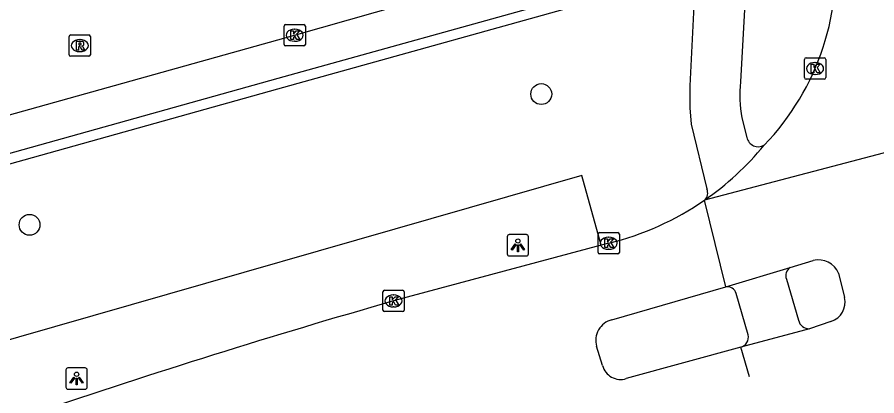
# Model space of a CAD drawing. Extents: x 159628 to 160723, y 388176 to 389416.
# Drawn here: x 159987.78 to 160028.09, y 388267.3 to 388285.03 of the extents above; entities that cross this region are included whole.
import ezdxf

# ---------------------------------------------------------------- set-up
doc = ezdxf.new("R2010")
doc.units = 0
for name, color, linetype in [('IMGEO_Boom', 7, 'Continuous'), ('IMGEO_Fietspad_gesloten', 7, 'Continuous'), ('IMGEO_Fietspad_open', 7, 'Continuous'), ('IMGEO_Groenvoorziening', 7, 'Continuous'), ('IMGEO_Kolk', 7, 'Continuous'), ('IMGEO_Lichtpunt', 7, 'Continuous'), ('IMGEO_Rijbaan_lokaal_gesloten', 7, 'Continuous'), ('IMGEO_Rijbaan_lokaal_open', 7, 'Continuous'), ('IMGEO_Rijbaan_regionaal_gesloten', 7, 'Continuous'), ('IMGEO_Rioolput', 7, 'Continuous'), ('IMGEO_Voetpad_open', 7, 'Continuous')]:
    doc.layers.add(name, color=color, linetype=linetype)

msp = doc.modelspace()

# ---------------------------------------------------------------- linework, layer by layer
at = {"layer": 'IMGEO_Boom'}
for centre in [(160012.352, 388281.431), (159988.358, 388275.309)]:
    msp.add_circle(centre, 0.489, dxfattribs=at)
at = {"layer": 'IMGEO_Fietspad_gesloten'}
for points in [[(160023.845, 388272.76), (160024.414, 388270.844)], [(160022.056, 388270.156), (160021.497, 388272.088)]]:
    msp.add_lwpolyline(points, dxfattribs=at)
for centre, radius, start, end in [((160024.279, 388272.919), 0.462, 123.4799, 200.0931), ((160021.077, 388271.969), 0.436, 15.78, 99.1412), ((160024.906, 388270.944), 0.502, 191.4822, 273.455), ((160021.561, 388270.053), 0.505, 286.8801, 11.7114)]:
    msp.add_arc(centre, radius, start, end, dxfattribs=at)
at = {"layer": 'IMGEO_Fietspad_open'}
for points in [[(160022.149, 388290.208), (160021.692, 388282.003)], [(160019.579, 388287.147), (160019.315, 388281.813), (160019.313, 388280.785), (160019.381, 388280.018), (160020.117, 388276.986)], [(160021.758, 388280.316), (160021.992, 388279.398)]]:
    msp.add_lwpolyline(points, dxfattribs=at)
for centre, radius, start, end in [((160027.936, 388281.403), 6.273, 174.5072, 189.9737), ((160022.532, 388279.52), 0.554, 192.7056, 299.7483), ((160019.718, 388276.799), 0.44, 309.9681, 25.0669)]:
    msp.add_arc(centre, radius, start, end, dxfattribs=at)
at = {"layer": 'IMGEO_Groenvoorziening'}
msp.add_lwpolyline([(160015.167, 388274.35), (160014.256, 388277.622), (159986.028, 388269.523)], dxfattribs=at)
at = {"layer": 'IMGEO_Kolk'}
for p, q in [((160000.366, 388284.686), (160001.218, 388284.686)), ((160000.291, 388283.76), (160000.291, 388284.612)), ((160000.779, 388284.466), (160000.804, 388284.466)), ((160001.292, 388284.612), (160001.292, 388283.76)), ((160000.802, 388283.906), (160000.777, 388283.906)), ((160001.218, 388283.686), (160000.366, 388283.686)), ((160024.693, 388282.202), (160024.693, 388283.054)), ((160024.768, 388283.128), (160025.62, 388283.128)), ((160025.694, 388283.054), (160025.694, 388282.202)), ((160025.181, 388282.908), (160025.206, 388282.908)), ((160025.204, 388282.348), (160025.179, 388282.348)), ((160025.62, 388282.128), (160024.768, 388282.128)), ((160015.015, 388274.017), (160015.015, 388274.869)), ((160015.09, 388274.943), (160015.942, 388274.943)), ((160015.503, 388274.723), (160015.528, 388274.723)), ((160016.016, 388274.869), (160016.016, 388274.017)), ((160015.526, 388274.163), (160015.501, 388274.163)), ((160015.942, 388273.943), (160015.09, 388273.943)), ((160004.925, 388271.316), (160004.925, 388272.168)), ((160005, 388272.242), (160005.852, 388272.242)), ((160005.926, 388272.168), (160005.926, 388271.316)), ((160005.413, 388272.022), (160005.438, 388272.022)), ((160005.436, 388271.462), (160005.411, 388271.462)), ((160005.852, 388271.242), (160005, 388271.242))]:
    msp.add_line(p, q, dxfattribs=at)
for points in [[(160000.366, 388284.686), (160001.218, 388284.686)], [(160000.291, 388283.76), (160000.291, 388284.612)], [(160000.612, 388284.386), (160000.735, 388284.386), (160000.735, 388284.235), (160000.865, 388284.386), (160001.029, 388284.386), (160000.883, 388284.235), (160001.036, 388283.986), (160000.884, 388283.986), (160000.799, 388284.15), (160000.735, 388284.083), (160000.735, 388283.986), (160000.612, 388283.986), (160000.612, 388284.386)], [(160001.292, 388284.612), (160001.292, 388283.76)], [(160001.218, 388283.686), (160000.366, 388283.686)], [(160024.693, 388282.202), (160024.693, 388283.054)], [(160024.768, 388283.128), (160025.62, 388283.128)], [(160025.694, 388283.054), (160025.694, 388282.202)], [(160025.014, 388282.828), (160025.137, 388282.828), (160025.137, 388282.677), (160025.267, 388282.828), (160025.431, 388282.828), (160025.285, 388282.677), (160025.438, 388282.428), (160025.286, 388282.428), (160025.201, 388282.592), (160025.137, 388282.525), (160025.137, 388282.428), (160025.014, 388282.428), (160025.014, 388282.828)], [(160025.62, 388282.128), (160024.768, 388282.128)], [(160015.015, 388274.017), (160015.015, 388274.869)], [(160015.09, 388274.943), (160015.942, 388274.943)], [(160015.336, 388274.643), (160015.459, 388274.643), (160015.459, 388274.492), (160015.589, 388274.643), (160015.753, 388274.643), (160015.607, 388274.492), (160015.76, 388274.243), (160015.608, 388274.243), (160015.523, 388274.407), (160015.459, 388274.34), (160015.459, 388274.243), (160015.336, 388274.243), (160015.336, 388274.643)], [(160016.016, 388274.869), (160016.016, 388274.017)], [(160015.942, 388273.943), (160015.09, 388273.943)], [(160004.925, 388271.316), (160004.925, 388272.168)], [(160005, 388272.242), (160005.852, 388272.242)], [(160005.926, 388272.168), (160005.926, 388271.316)], [(160005.246, 388271.942), (160005.369, 388271.942), (160005.369, 388271.791), (160005.499, 388271.942), (160005.663, 388271.942), (160005.517, 388271.791), (160005.67, 388271.542), (160005.518, 388271.542), (160005.433, 388271.706), (160005.369, 388271.639), (160005.369, 388271.542), (160005.246, 388271.542), (160005.246, 388271.942)], [(160005.852, 388271.242), (160005, 388271.242)]]:
    msp.add_lwpolyline(points, dxfattribs=at)
for centre, start, end in [((160000.368, 388284.61), 91.552, 178.448), ((160000.368, 388284.61), 91.552, 178.448), ((160001.216, 388284.61), 1.552, 88.448), ((160001.216, 388284.61), 1.552, 88.448), ((160000.368, 388283.762), 181.552, 268.448), ((160000.368, 388283.762), 181.552, 268.448), ((160001.216, 388283.762), 271.552, 358.448), ((160001.216, 388283.762), 271.552, 358.448), ((160024.77, 388283.052), 91.552, 178.448), ((160024.77, 388283.052), 91.552, 178.448), ((160025.618, 388283.052), 1.552, 88.448), ((160025.618, 388283.052), 1.552, 88.448), ((160024.77, 388282.204), 181.552, 268.448), ((160024.77, 388282.204), 181.552, 268.448), ((160025.618, 388282.204), 271.552, 358.448), ((160025.618, 388282.204), 271.552, 358.448), ((160015.092, 388274.867), 91.552, 178.448), ((160015.092, 388274.867), 91.552, 178.448), ((160015.94, 388274.867), 1.552, 88.448), ((160015.94, 388274.867), 1.552, 88.448), ((160015.092, 388274.019), 181.552, 268.448), ((160015.092, 388274.019), 181.552, 268.448), ((160015.94, 388274.019), 271.552, 358.448), ((160015.94, 388274.019), 271.552, 358.448), ((160005.002, 388272.166), 91.552, 178.448), ((160005.002, 388272.166), 91.552, 178.448), ((160005.85, 388272.166), 1.552, 88.448), ((160005.85, 388272.166), 1.552, 88.448), ((160005.002, 388271.318), 181.552, 268.448), ((160005.002, 388271.318), 181.552, 268.448), ((160005.85, 388271.318), 271.552, 358.448), ((160005.85, 388271.318), 271.552, 358.448)]:
    msp.add_arc(centre, 0.0765, start, end, dxfattribs=at)
for centre, major_axis, ratio, start_param, end_param in [((160000.778, 388284.186), (-0.387, 0.002), 0.722429, 4.712389, 7.853982), ((160000.803, 388284.186), (-0.39, 0.002), 0.717154, 1.570796, 4.712389), ((160025.18, 388282.628), (-0.387, 0.002), 0.722429, 4.712389, 7.853982), ((160025.205, 388282.628), (-0.39, 0.002), 0.717154, 1.570796, 4.712389), ((160015.502, 388274.443), (-0.387, 0.002), 0.722429, 4.712389, 7.853982), ((160015.527, 388274.443), (-0.39, 0.002), 0.717154, 1.570796, 4.712389), ((160005.412, 388271.742), (-0.387, 0.002), 0.722429, 4.712389, 7.853982), ((160005.437, 388271.742), (-0.39, 0.002), 0.717154, 1.570796, 4.712389)]:
    msp.add_ellipse(centre, major_axis=major_axis, ratio=ratio, start_param=start_param, end_param=end_param, dxfattribs=at)
at = {"layer": 'IMGEO_Lichtpunt'}
for p, q in [((160010.756, 388274.751), (160010.756, 388273.944)), ((160010.756, 388274.751), (160010.756, 388273.944)), ((160011.658, 388274.846), (160010.85, 388274.846)), ((160011.658, 388274.846), (160010.85, 388274.846)), ((160011.752, 388273.944), (160011.752, 388274.751)), ((160011.752, 388273.944), (160011.752, 388274.751)), ((160010.85, 388273.85), (160011.658, 388273.85)), ((160010.85, 388273.85), (160011.658, 388273.85)), ((159990.063, 388268.511), (159990.063, 388267.704)), ((159990.063, 388268.511), (159990.063, 388267.704)), ((159990.965, 388268.606), (159990.157, 388268.606)), ((159990.965, 388268.606), (159990.157, 388268.606)), ((159991.059, 388267.704), (159991.059, 388268.511)), ((159991.059, 388267.704), (159991.059, 388268.511)), ((159990.157, 388267.61), (159990.965, 388267.61)), ((159990.157, 388267.61), (159990.965, 388267.61))]:
    msp.add_line(p, q, dxfattribs=at)
for points in [[(160011.13, 388274.415), (160011.169, 388274.387), (160010.981, 388274.125), (160010.943, 388274.152), (160011.13, 388274.415)], [(160011.232, 388274.367), (160011.279, 388274.367), (160011.279, 388274.045), (160011.232, 388274.045), (160011.232, 388274.367)], [(160011.342, 388274.387), (160011.38, 388274.414), (160011.567, 388274.152), (160011.528, 388274.124), (160011.342, 388274.387)], [(159990.437, 388268.175), (159990.476, 388268.147), (159990.288, 388267.885), (159990.25, 388267.912), (159990.437, 388268.175)], [(159990.539, 388268.127), (159990.586, 388268.127), (159990.586, 388267.805), (159990.539, 388267.805), (159990.539, 388268.127)], [(159990.649, 388268.147), (159990.687, 388268.174), (159990.874, 388267.912), (159990.835, 388267.884), (159990.649, 388268.147)]]:
    msp.add_lwpolyline(points, dxfattribs=at)
for centre in [(160011.255, 388274.549), (159990.562, 388268.309)]:
    msp.add_circle(centre, 0.0994, dxfattribs=at)
for centre, start, end in [((160010.85, 388274.751), 90, 180), ((160010.85, 388274.751), 90, 180), ((160011.658, 388274.751), 0, 90), ((160011.658, 388274.751), 0, 90), ((160010.85, 388273.944), 180, 270), ((160010.85, 388273.944), 180, 270), ((160011.658, 388273.944), 270, 0), ((160011.658, 388273.944), 270, 360), ((159990.157, 388268.511), 90, 180), ((159990.157, 388268.511), 90, 180), ((159990.965, 388268.511), 0, 90), ((159990.965, 388268.511), 0, 90), ((159990.157, 388267.704), 180, 270), ((159990.157, 388267.704), 180, 270), ((159990.965, 388267.704), 270, 0), ((159990.965, 388267.704), 270, 360)]:
    msp.add_arc(centre, 0.0946, start, end, dxfattribs=at)
at = {"layer": 'IMGEO_Rijbaan_lokaal_gesloten'}
for centre, radius, start, end in [((160014.135, 388287.396), 12.043, 316.0602, 7.4309), ((160012.348, 388287.611), 13.523, 304.4662, 320.6618)]:
    msp.add_arc(centre, radius, start, end, dxfattribs=at)
at = {"layer": 'IMGEO_Rijbaan_lokaal_open'}
msp.add_lwpolyline([(159842.813, 388239.959), (159848.736, 388241.658), (159863.481, 388245.821), (159878.37, 388250), (159883.393, 388251.41), (159901.075, 388256.353), (159922.721, 388262.424), (159942.447, 388267.928), (159942.469, 388267.934), (159961.24, 388273.152), (160000, 388283.967), (160000.787, 388284.187), (160013.445, 388287.791), (160015.391, 388288.325)], dxfattribs=at)
at = {"layer": 'IMGEO_Rijbaan_regionaal_gesloten'}
for points in [[(160048.408, 388283.924), (160020.001, 388276.462)], [(160021.008, 388272.4), (160020.001, 388276.462)], [(160015.167, 388274.35), (160005.426, 388271.742)], [(160015.516, 388274.443), (160015.167, 388274.35)], [(160024.024, 388273.304), (160025.109, 388273.636)], [(160021.008, 388272.4), (160024.024, 388273.304)], [(160026.294, 388273.036), (160026.572, 388271.902)], [(160015.658, 388270.86), (160021.008, 388272.4)], [(160025.938, 388270.78), (160024.936, 388270.443)], [(160024.936, 388270.443), (160021.708, 388269.57)], [(160015.225, 388268.72), (160014.947, 388269.621)], [(160021.708, 388269.57), (160016.34, 388268.102)], [(160022.114, 388268.189), (160021.708, 388269.57)]]:
    msp.add_lwpolyline(points, dxfattribs=at)
for centre, radius, start, end in [((160012.264, 388287.658), 13.61, 283.8252, 304.6462), ((160025.351, 388272.643), 1.022, 22.6014, 103.6898), ((160105.803, 387921.072), 364.753, 105.97341, 108.73968), ((160025.658, 388271.678), 0.941, 287.3092, 13.7525), ((160015.909, 388269.893), 0.999, 104.5363, 195.765), ((160016.077, 388268.942), 0.88, 194.5902, 287.4141)]:
    msp.add_arc(centre, radius, start, end, dxfattribs=at)
at = {"layer": 'IMGEO_Rioolput'}
for p, q in [((159990.213, 388283.275), (159990.213, 388284.127)), ((159990.288, 388284.201), (159991.14, 388284.201)), ((159990.701, 388283.981), (159990.726, 388283.981)), ((159991.214, 388284.127), (159991.214, 388283.275)), ((159991.14, 388283.201), (159990.288, 388283.201)), ((159990.724, 388283.421), (159990.699, 388283.421))]:
    msp.add_line(p, q, dxfattribs=at)
for points in [[(159990.213, 388283.275), (159990.213, 388284.127)], [(159990.288, 388284.201), (159991.14, 388284.201)], [(159990.802, 388283.899), (159990.55, 388283.901), (159990.55, 388283.501)], [(159991.214, 388284.127), (159991.214, 388283.275)], [(159990.55, 388283.501), (159990.674, 388283.501), (159990.674, 388283.663), (159990.685, 388283.663)], [(159990.728, 388283.82), (159990.674, 388283.82), (159990.674, 388283.739)], [(159990.674, 388283.739), (159990.726, 388283.739)], [(159990.732, 388283.634), (159990.803, 388283.501), (159990.943, 388283.501), (159990.878, 388283.627)], [(159991.14, 388283.201), (159990.288, 388283.201)]]:
    msp.add_lwpolyline(points, dxfattribs=at)
for centre, radius, start, end in [((159990.29, 388284.125), 0.0765, 91.552, 178.448), ((159990.29, 388284.125), 0.0765, 91.552, 178.448), ((159990.801, 388283.789), 0.109, 350.3612, 89.416), ((159991.138, 388284.125), 0.0765, 1.552, 88.448), ((159991.138, 388284.125), 0.0765, 1.552, 88.448), ((159990.684, 388283.61), 0.0533, 26.0293, 88.6989), ((159990.71, 388283.928), 0.19, 274.7715, 282.9687), ((159990.734, 388283.724), 0.0964, 77.0061, 93.1865), ((159990.748, 388283.781), 0.0378, 276.6634, 79.6772), ((159990.799, 388283.789), 0.112, 277.5842, 350.9817), ((159990.783, 388283.574), 0.108, 29.5134, 73.7905), ((159990.29, 388283.277), 0.0765, 181.552, 268.448), ((159990.29, 388283.277), 0.0765, 181.552, 268.448), ((159991.138, 388283.277), 0.0765, 271.552, 358.448), ((159991.138, 388283.277), 0.0765, 271.552, 358.448)]:
    msp.add_arc(centre, radius, start, end, dxfattribs=at)
for centre, major_axis, ratio, start_param, end_param in [((159990.7, 388283.701), (-0.387, 0.002), 0.722429, 4.712389, 7.853982), ((159990.725, 388283.701), (-0.39, 0.002), 0.717154, 1.570796, 4.712389)]:
    msp.add_ellipse(centre, major_axis=major_axis, ratio=ratio, start_param=start_param, end_param=end_param, dxfattribs=at)
at = {"layer": 'IMGEO_Voetpad_open'}
for points in [[(159842.813, 388239.959), (159844.944, 388238.299), (159886.729, 388250), (159923.296, 388260.24), (159943.07, 388265.766), (160000, 388281.676), (160016.393, 388286.257)], [(160013.39, 388285.897), (160000, 388282.156), (159942.941, 388266.216), (159923.193, 388260.699), (159885.039, 388250), (159845.459, 388238.901)]]:
    msp.add_lwpolyline(points, dxfattribs=at)

doc.saveas('drawing.dxf')
